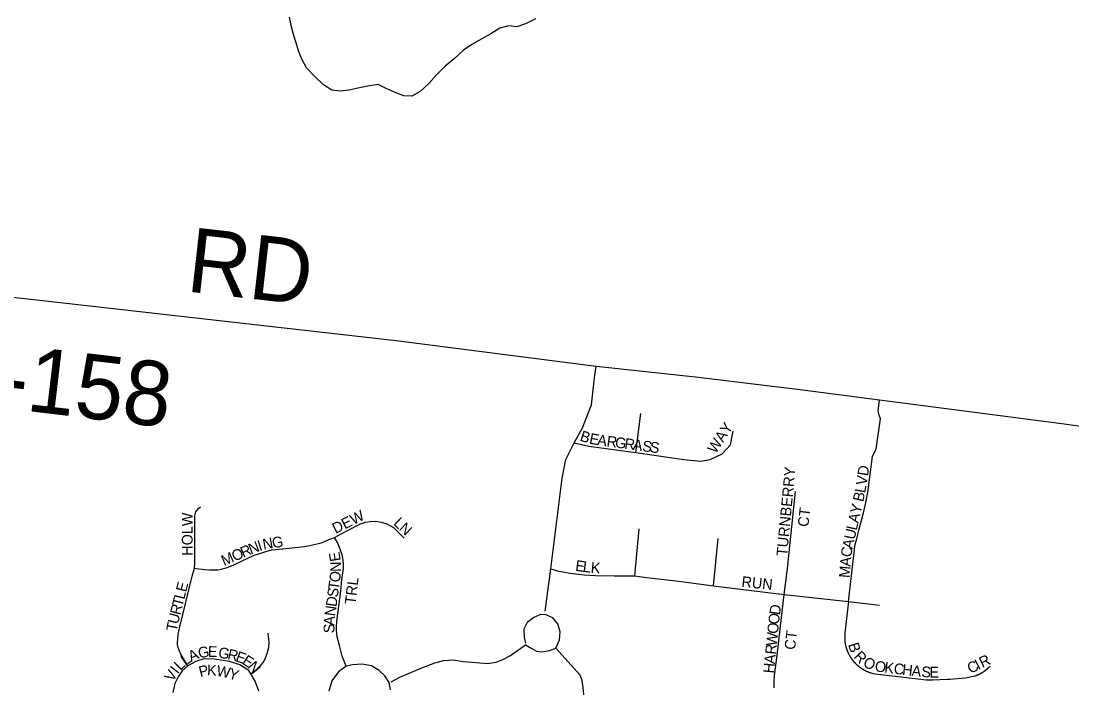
# Model space of a CAD drawing. Extents: x 1310247 to 1664935, y 284496 to 704931.
# Drawn here: x 1485632 to 1490524, y 486016 to 489120 of the extents above; entities that cross this region are included whole.
import ezdxf

# ---------------------------------------------------------------- set-up
doc = ezdxf.new("R2010")
doc.units = 0
for name, color, linetype in [('GM_P_State_Location', 7, 'Continuous'), ('GM_X_County_Subdivision_Text', 7, 'Continuous'), ('GM_X_Minor_River_Text', 7, 'Continuous'), ('GM_X_State_Location', 7, 'Continuous'), ('GM_X_Township_Subdivision', 7, 'Continuous')]:
    doc.layers.add(name, color=color, linetype=linetype)

msp = doc.modelspace()

# ---------------------------------------------------------------- linework, layer by layer
at = {"layer": 'GM_X_County_Subdivision_Text'}
for points in [[(1481943.2, 488211.6), (1483076.1, 488099.3), (1483402.3, 488067), (1484440.5, 487963.4), (1484490.8, 487958.4), (1485951.9, 487794.1), (1487377.7, 487632.8), (1488308.9, 487514.3), (1488786, 487462.6), (1489091.2, 487425.6)], [(1489091.2, 487425.6), (1489246.6, 487406.8), (1489628.3, 487356.5), (1490464.1, 487248.4), (1491276.8, 487136.9)]]:
    msp.add_lwpolyline(points, dxfattribs=at)
at = {"layer": 'GM_X_Minor_River_Text'}
msp.add_lwpolyline([(1488027.3, 489129.5), (1487980.7, 489106.2), (1487940.4, 489092.8), (1487902.4, 489097.4), (1487860, 489086.1), (1487819.5, 489060.6), (1487777, 489037.3), (1487730.4, 489009.9), (1487691.8, 488984.5), (1487649, 488945), (1487606.3, 488909.6), (1487565.5, 488870.2), (1487530.7, 488828.6), (1487490, 488791.2), (1487451.5, 488769.8), (1487413.4, 488772.4), (1487373.5, 488787), (1487331.7, 488805.7), (1487293.9, 488824.4), (1487245.7, 488817.1), (1487199.4, 488807.8), (1487159.1, 488798.5), (1487116.9, 488793.1), (1487078.8, 488797.7), (1487039.1, 488822.4), (1486999.6, 488861.1), (1486960.2, 488901.8), (1486938.8, 488942.3), (1486923.4, 488980.6), (1486912, 489018.9), (1486900.6, 489057.2), (1486889.2, 489099.5), (1486881.8, 489137.7)], dxfattribs=at)
at = {"layer": 'GM_X_State_Location'}
for points in [[(1488071.9, 486374.4), (1488097.8, 486570.6), (1488151.3, 486992.1), (1488167.5, 487079.7), (1488207.2, 487157.1), (1488245.4, 487227.2), (1488287.5, 487334.3), (1488302.1, 487459.1), (1488308.9, 487514.3)], [(1489484, 486418), (1489508.2, 486633.2), (1489511.1, 486657.8), (1489513.6, 486677), (1489517.9, 486695.1), (1489522.1, 486711), (1489532.3, 486749.9), (1489547.8, 486808.4), (1489555.6, 486838), (1489559, 486851.9), (1489564.9, 486879.5), (1489573.3, 486925.3), (1489595, 487093.1), (1489612.5, 487128.5), (1489632.5, 487268.8), (1489627.2, 487286.2), (1489622, 487303.7), (1489628.3, 487356.5)], [(1488493.4, 487112.2), (1488517.3, 487293.7)], [(1488207.2, 487157.1), (1488274.7, 487141.8), (1488493.4, 487112.2), (1488716.9, 487078.8), (1488796.2, 487071.1), (1488839.2, 487079.7), (1488895.5, 487106.5), (1488934.7, 487147.5), (1488946.2, 487210.6)], [(1489185, 486451.7), (1489190.7, 486499.7), (1489199.5, 486573), (1489237.3, 486930.3)], [(1486408.8, 486118.9), (1486391.9, 486145.8), (1486375.5, 486173.9), (1486367.4, 486192.6), (1486362.7, 486204.3), (1486360.3, 486217.1), (1486360.3, 486230), (1486361.5, 486241.7), (1486363.9, 486267.4), (1486366.2, 486281.4), (1486370.9, 486301.3), (1486428.1, 486537.3), (1486438.7, 486573.5), (1486441, 486596.9), (1486441, 486817.8), (1486445.6, 486835.3), (1486458.5, 486851.7), (1486466.7, 486859.9)], [(1486438.7, 486573.5), (1486459.7, 486571.2), (1486474.9, 486568.9), (1486486.6, 486567.7), (1486509.9, 486566.5), (1486526.3, 486566.5), (1486549.7, 486566.5), (1486563.7, 486568.9), (1486585.9, 486574.7), (1486618.6, 486587.6), (1486660.7, 486608.6), (1486714.4, 486633.1), (1486722.3, 486635.8), (1486728.5, 486637.8), (1486753, 486644.8), (1486770.5, 486651.8), (1486797.4, 486658.9), (1486847.6, 486663.5), (1486850.2, 486663.8), (1486950.5, 486675.2), (1486975, 486679.9), (1487003.1, 486685.7), (1487029.9, 486691.6), (1487045.1, 486698.6), (1487066.2, 486706.8), (1487091.7, 486716.8), (1487142.1, 486744.2), (1487212.2, 486780.4), (1487235.6, 486788.6), (1487259, 486790.9), (1487283.5, 486792.1), (1487310.4, 486787.4), (1487335, 486780.4), (1487365.3, 486762.9), (1487415.6, 486713.8)], [(1488489.7, 486537.7), (1488509.8, 486757.5)], [(1487145.6, 486117.4), (1487126.6, 486165), (1487113.8, 486213.4), (1487103.7, 486254.6), (1487101.7, 486271.7), (1487099.7, 486283.7), (1487099.7, 486298.8), (1487101.7, 486325.9), (1487105.8, 486361.1), (1487119.8, 486467.6), (1487125.8, 486520.8), (1487132.9, 486572.1), (1487132.9, 486589.2), (1487131.9, 486613.3), (1487126.8, 486635.4), (1487117.8, 486662.5), (1487104.7, 486693.7), (1487091.7, 486716.8)], [(1488854.9, 486491.8), (1488876.9, 486712.6)], [(1488097.8, 486570.6), (1488117.9, 486564.4), (1488133.2, 486560.6), (1488163.8, 486554.9), (1488185.8, 486551.1), (1488252.7, 486543.4), (1488305.3, 486539.6), (1488392.2, 486538.6), (1488489.7, 486537.7), (1488508.9, 486535.7), (1488543.3, 486531), (1488693.3, 486513.8), (1488854.9, 486491.8), (1489185, 486451.7), (1489484, 486418)], [(1489138.3, 486017.2), (1489138, 486045.7), (1489140.1, 486074.2), (1489151.3, 486169.1), (1489172.1, 486343.6), (1489185, 486451.7)], [(1489484, 486418), (1489466.7, 486273.3), (1489467.2, 486230.2), (1489467.2, 486229.6), (1489467.3, 486229.1), (1489467.4, 486228.5), (1489467.5, 486228), (1489467.6, 486227.4), (1489467.6, 486226.9), (1489467.7, 486226.4), (1489467.8, 486225.8), (1489467.9, 486225.3), (1489468, 486224.7), (1489468.1, 486224.2), (1489468.2, 486223.7), (1489468.3, 486223.1), (1489468.4, 486222.6), (1489468.5, 486222.1), (1489468.6, 486221.5), (1489468.7, 486221), (1489468.8, 486220.4), (1489468.9, 486219.9), (1489469, 486219.4), (1489469.1, 486218.8), (1489469.2, 486218.3), (1489469.3, 486217.8), (1489469.4, 486217.2), (1489469.5, 486216.7), (1489469.6, 486216.2), (1489469.8, 486215.6), (1489469.9, 486215.1), (1489470, 486214.6), (1489470.1, 486214), (1489470.3, 486213.5), (1489470.4, 486213), (1489470.5, 486212.4), (1489470.6, 486211.9), (1489470.8, 486211.4), (1489470.9, 486210.8), (1489471, 486210.3), (1489471.2, 486209.8), (1489471.3, 486209.2), (1489471.4, 486208.7), (1489471.6, 486208.2), (1489471.7, 486207.7), (1489471.9, 486207.1), (1489472, 486206.6), (1489472.2, 486206.1), (1489472.3, 486205.6), (1489472.5, 486205), (1489472.6, 486204.5), (1489472.8, 486204), (1489472.9, 486203.5), (1489473.1, 486202.9), (1489473.3, 486202.4), (1489473.4, 486201.9), (1489473.6, 486201.4), (1489473.7, 486200.8), (1489473.9, 486200.3), (1489474.1, 486199.8), (1489474.2, 486199.3), (1489474.4, 486198.8), (1489474.6, 486198.2), (1489474.8, 486197.7), (1489474.9, 486197.2), (1489475.1, 486196.7), (1489475.3, 486196.2), (1489475.5, 486195.7), (1489475.7, 486195.1), (1489475.8, 486194.6), (1489476, 486194.1), (1489476.2, 486193.6), (1489476.4, 486193.1), (1489476.6, 486192.6), (1489476.8, 486192.1), (1489477, 486191.6), (1489477.2, 486191), (1489477.4, 486190.5), (1489477.6, 486190), (1489477.8, 486189.5), (1489478, 486189), (1489478.2, 486188.5), (1489478.4, 486188), (1489478.6, 486187.5), (1489478.8, 486187), (1489479, 486186.5), (1489479.2, 486186), (1489479.4, 486185.5), (1489479.6, 486185), (1489479.8, 486184.5), (1489480.1, 486184), (1489480.3, 486183.5), (1489480.5, 486183), (1489480.7, 486182.5), (1489480.9, 486182), (1489481.2, 486181.5), (1489481.4, 486181), (1489481.6, 486180.5), (1489481.9, 486180), (1489482.1, 486179.5), (1489482.3, 486179), (1489482.6, 486178.5), (1489482.8, 486178), (1489483, 486177.5), (1489483.3, 486177), (1489483.5, 486176.5), (1489483.7, 486176), (1489484, 486175.5), (1489484.2, 486175.1), (1489484.5, 486174.6), (1489484.7, 486174.1), (1489485, 486173.6), (1489485.2, 486173.1), (1489485.5, 486172.6), (1489485.7, 486172.1), (1489486, 486171.7), (1489486.3, 486171.2), (1489486.5, 486170.7), (1489486.8, 486170.2), (1489487, 486169.7), (1489487.3, 486169.3), (1489487.6, 486168.8), (1489487.8, 486168.3), (1489488.1, 486167.8), (1489488.4, 486167.3), (1489488.6, 486166.9), (1489488.9, 486166.4), (1489489.2, 486165.9), (1489489.5, 486165.5), (1489489.7, 486165), (1489490, 486164.5), (1489490.3, 486164), (1489490.6, 486163.6), (1489490.9, 486163.1), (1489491.1, 486162.6), (1489491.4, 486162.2), (1489491.7, 486161.7), (1489492, 486161.2), (1489492.3, 486160.8), (1489492.6, 486160.3), (1489492.9, 486159.9), (1489493.2, 486159.4), (1489493.5, 486158.9), (1489493.8, 486158.5), (1489494.1, 486158), (1489494.4, 486157.6), (1489494.7, 486157.1), (1489495, 486156.7), (1489495.3, 486156.2), (1489495.6, 486155.7), (1489495.9, 486155.3), (1489496.2, 486154.8), (1489496.5, 486154.4), (1489496.8, 486153.9), (1489497.1, 486153.5), (1489497.4, 486153.1), (1489497.7, 486152.6), (1489498.1, 486152.2), (1489498.4, 486151.7), (1489498.7, 486151.3), (1489499, 486150.8), (1489499.3, 486150.4), (1489499.7, 486149.9), (1489500, 486149.5), (1489500.3, 486149.1), (1489500.6, 486148.6), (1489501, 486148.2), (1489501.3, 486147.8), (1489501.6, 486147.3), (1489502, 486146.9), (1489502.3, 486146.5), (1489502.6, 486146), (1489503, 486145.6), (1489503.3, 486145.2), (1489503.7, 486144.7), (1489504, 486144.3), (1489504.3, 486143.9), (1489504.7, 486143.5), (1489505, 486143), (1489505.4, 486142.6), (1489505.7, 486142.2), (1489506.1, 486141.8), (1489506.4, 486141.4), (1489506.8, 486140.9), (1489507.1, 486140.5), (1489507.5, 486140.1), (1489507.8, 486139.7), (1489508.2, 486139.3), (1489508.6, 486138.9), (1489508.9, 486138.5), (1489509.3, 486138.1), (1489509.6, 486137.6), (1489510, 486137.2), (1489510.4, 486136.8), (1489510.7, 486136.4), (1489511.1, 486136), (1489511.5, 486135.6), (1489511.8, 486135.2), (1489512.2, 486134.8), (1489512.6, 486134.4), (1489513, 486134), (1489513.3, 486133.6), (1489513.7, 486133.2), (1489514.1, 486132.8), (1489514.5, 486132.4), (1489514.8, 486132), (1489515.2, 486131.7), (1489515.6, 486131.3), (1489516, 486130.9), (1489516.4, 486130.5), (1489516.8, 486130.1), (1489517.2, 486129.7), (1489517.5, 486129.3), (1489517.9, 486128.9), (1489518.3, 486128.6), (1489518.7, 486128.2), (1489519.1, 486127.8), (1489519.5, 486127.4), (1489519.9, 486127), (1489520.3, 486126.7), (1489520.7, 486126.3), (1489521.1, 486125.9), (1489521.5, 486125.6), (1489521.9, 486125.2), (1489522.3, 486124.8), (1489522.7, 486124.4), (1489523.1, 486124.1), (1489523.5, 486123.7), (1489523.9, 486123.3), (1489524.3, 486123), (1489524.7, 486122.6), (1489525.1, 486122.3), (1489525.6, 486121.9), (1489526, 486121.5), (1489526.4, 486121.2), (1489526.8, 486120.8), (1489527.2, 486120.5), (1489527.6, 486120.1), (1489528.1, 486119.8), (1489528.5, 486119.4), (1489528.9, 486119.1), (1489529.1, 486118.9), (1489529.3, 486118.7), (1489529.7, 486118.4), (1489530.2, 486118), (1489530.6, 486117.7), (1489531, 486117.4), (1489531.4, 486117), (1489531.9, 486116.7), (1489532.3, 486116.3), (1489532.7, 486116), (1489533.2, 486115.7), (1489533.6, 486115.3), (1489534, 486115), (1489534.5, 486114.7), (1489534.9, 486114.3), (1489535.3, 486114), (1489535.8, 486113.7), (1489536.2, 486113.4), (1489536.6, 486113), (1489537.1, 486112.7), (1489537.5, 486112.4), (1489538, 486112.1), (1489538.4, 486111.8), (1489538.9, 486111.4), (1489539.3, 486111.1), (1489539.8, 486110.8), (1489540.2, 486110.5), (1489540.7, 486110.2), (1489541.1, 486109.9), (1489541.6, 486109.6), (1489542, 486109.3), (1489542.5, 486108.9), (1489542.9, 486108.6), (1489543.4, 486108.3), (1489543.8, 486108), (1489544.3, 486107.7), (1489544.7, 486107.4), (1489545.2, 486107.1), (1489545.7, 486106.8), (1489546.1, 486106.5), (1489546.6, 486106.3), (1489547, 486106), (1489547.5, 486105.7), (1489548, 486105.4), (1489548.4, 486105.1), (1489548.9, 486104.8), (1489549.4, 486104.5), (1489549.8, 486104.2), (1489550.3, 486104), (1489550.8, 486103.7), (1489551.2, 486103.4), (1489551.7, 486103.1), (1489552.2, 486102.8), (1489552.6, 486102.6), (1489553.1, 486102.3), (1489553.6, 486102), (1489554.1, 486101.8), (1489554.5, 486101.5), (1489555, 486101.2), (1489555.5, 486101), (1489556, 486100.7), (1489556.5, 486100.4), (1489556.9, 486100.2), (1489557.4, 486099.9), (1489557.9, 486099.7), (1489558.4, 486099.4), (1489558.9, 486099.1), (1489559.4, 486098.9), (1489559.8, 486098.6), (1489560.3, 486098.4), (1489560.8, 486098.1), (1489561.3, 486097.9), (1489561.8, 486097.6), (1489562.3, 486097.4), (1489562.8, 486097.2), (1489563.3, 486096.9), (1489563.7, 486096.7), (1489564.2, 486096.4), (1489564.7, 486096.2), (1489565.2, 486096), (1489565.7, 486095.7), (1489566.2, 486095.5), (1489566.7, 486095.3), (1489567.2, 486095), (1489567.7, 486094.8), (1489568.2, 486094.6), (1489568.7, 486094.4), (1489569.2, 486094.1), (1489569.7, 486093.9), (1489570.2, 486093.7), (1489570.7, 486093.5), (1489571.2, 486093.3), (1489571.7, 486093.1), (1489572.2, 486092.8), (1489572.7, 486092.6), (1489573.2, 486092.4), (1489573.7, 486092.2), (1489574.2, 486092), (1489574.7, 486091.8), (1489575.2, 486091.6), (1489575.7, 486091.4), (1489576.3, 486091.2), (1489576.8, 486091), (1489577.3, 486090.8), (1489577.8, 486090.6), (1489578.3, 486090.4), (1489578.8, 486090.2), (1489579.3, 486090), (1489579.8, 486089.8), (1489580.3, 486089.7), (1489580.9, 486089.5), (1489581.4, 486089.3), (1489581.9, 486089.1), (1489582.4, 486088.9), (1489582.9, 486088.7), (1489583.4, 486088.6), (1489584, 486088.4), (1489584.5, 486088.2), (1489585, 486088), (1489585.5, 486087.9), (1489586, 486087.7), (1489586.6, 486087.5), (1489587.1, 486087.4), (1489587.6, 486087.2), (1489588.1, 486087), (1489606.5, 486082.4), (1489620, 486080.3), (1489846.9, 486054.3), (1489847.2, 486054.3), (1489847.7, 486054.2), (1489848.3, 486054.2), (1489848.8, 486054.2), (1489849.3, 486054.1), (1489849.9, 486054.1), (1489850.4, 486054.1), (1489850.9, 486054), (1489851.4, 486054), (1489852, 486054), (1489852.5, 486054), (1489853, 486053.9), (1489853.6, 486053.9), (1489854.1, 486053.9), (1489854.6, 486053.9), (1489855.2, 486053.9), (1489855.7, 486053.8), (1489856.2, 486053.8), (1489856.8, 486053.8), (1489857.3, 486053.8), (1489857.8, 486053.8), (1489858.4, 486053.8), (1489858.9, 486053.7), (1489859.4, 486053.7), (1489860, 486053.7), (1489860.5, 486053.7), (1489861, 486053.7), (1489861.6, 486053.7), (1489862.1, 486053.7), (1489862.6, 486053.7), (1489863.2, 486053.7), (1489863.7, 486053.7), (1489864.2, 486053.7), (1489864.7, 486053.7), (1489865.3, 486053.7), (1489865.8, 486053.7), (1489866.3, 486053.7), (1489866.9, 486053.7), (1489867.4, 486053.7), (1489867.9, 486053.7), (1489868.5, 486053.7), (1489869, 486053.7), (1489869.5, 486053.7), (1489870.1, 486053.8), (1489870.6, 486053.8), (1489871.1, 486053.8), (1489871.7, 486053.8), (1489872.2, 486053.8), (1489872.7, 486053.8), (1489873.3, 486053.8), (1489873.8, 486053.9), (1489874.3, 486053.9), (1489874.9, 486053.9), (1489875.4, 486053.9), (1489875.7, 486053.9), (1489946.2, 486057.4), (1489956, 486057.9), (1490028, 486064), (1490073.3, 486073.1), (1490073.8, 486073.3), (1490074.3, 486073.5), (1490074.8, 486073.6), (1490075.3, 486073.8), (1490075.8, 486074), (1490076.4, 486074.2), (1490076.9, 486074.4), (1490077.4, 486074.6), (1490077.9, 486074.8), (1490078.4, 486075), (1490078.9, 486075.2), (1490079.4, 486075.4), (1490079.9, 486075.5), (1490080.5, 486075.7), (1490081, 486075.9), (1490081.5, 486076.2), (1490082, 486076.4), (1490082.5, 486076.6), (1490083, 486076.8), (1490083.5, 486077), (1490084, 486077.2), (1490084.5, 486077.4), (1490085, 486077.6), (1490085.5, 486077.8), (1490086, 486078), (1490086.5, 486078.3), (1490087, 486078.5), (1490087.5, 486078.7), (1490088, 486078.9), (1490088.5, 486079.2), (1490089, 486079.4), (1490089.5, 486079.6), (1490090, 486079.8), (1490090.5, 486080.1), (1490091, 486080.3), (1490091.5, 486080.5), (1490092, 486080.8), (1490092.5, 486081), (1490093, 486081.2), (1490093.5, 486081.5), (1490094, 486081.7), (1490094.5, 486082), (1490095, 486082.2), (1490095.4, 486082.5), (1490095.9, 486082.7), (1490096.4, 486083), (1490096.9, 486083.2), (1490097.4, 486083.5), (1490097.9, 486083.7), (1490098.4, 486084), (1490098.9, 486084.2), (1490099.3, 486084.5), (1490099.8, 486084.7), (1490100.3, 486085), (1490100.8, 486085.3), (1490101.3, 486085.5), (1490101.7, 486085.8), (1490102.2, 486086.1), (1490102.7, 486086.3), (1490103.2, 486086.6), (1490103.6, 486086.9), (1490104.1, 486087.1), (1490104.6, 486087.4), (1490105.1, 486087.7), (1490105.3, 486087.8), (1490105.5, 486088), (1490106, 486088.3), (1490106.5, 486088.5), (1490107, 486088.8), (1490107.4, 486089.1), (1490107.9, 486089.4), (1490108.4, 486089.7), (1490108.8, 486090), (1490109.3, 486090.2), (1490109.8, 486090.5), (1490110.2, 486090.8), (1490110.7, 486091.1), (1490111.1, 486091.4), (1490111.6, 486091.7), (1490112.1, 486092), (1490112.5, 486092.3), (1490113, 486092.6), (1490113.4, 486092.9), (1490113.9, 486093.2), (1490114.3, 486093.5), (1490114.8, 486093.8), (1490115.2, 486094.1), (1490115.7, 486094.4), (1490116.2, 486094.8), (1490116.6, 486095.1), (1490117.1, 486095.4), (1490117.5, 486095.7), (1490117.9, 486096), (1490118.4, 486096.3), (1490118.8, 486096.7), (1490119.3, 486097), (1490119.7, 486097.3), (1490120.2, 486097.6), (1490120.6, 486097.9), (1490121, 486098.3), (1490121.5, 486098.6), (1490121.9, 486098.9), (1490122.4, 486099.3), (1490122.8, 486099.6), (1490123.2, 486099.9), (1490123.7, 486100.3), (1490124.1, 486100.6), (1490124.5, 486100.9), (1490125, 486101.3), (1490125.4, 486101.6), (1490125.8, 486101.9), (1490126.3, 486102.3), (1490126.7, 486102.6), (1490127.1, 486103), (1490127.5, 486103.3), (1490128, 486103.7), (1490128.4, 486104), (1490128.8, 486104.4), (1490129.2, 486104.7), (1490129.6, 486105.1), (1490130.1, 486105.4), (1490130.5, 486105.8), (1490130.9, 486106.1), (1490131.3, 486106.5), (1490131.7, 486106.9), (1490132.1, 486107.2), (1490132.5, 486107.6), (1490133, 486107.9), (1490133.4, 486108.3), (1490133.8, 486108.7), (1490134.2, 486109), (1490134.6, 486109.4), (1490135, 486109.8), (1490135.4, 486110.1), (1490135.8, 486110.5), (1490136.2, 486110.9), (1490136.6, 486111.3), (1490137, 486111.6), (1490137.4, 486112), (1490137.8, 486112.4), (1490138.2, 486112.8), (1490138.6, 486113.2), (1490139, 486113.5), (1490139.4, 486113.9), (1490139.7, 486114.3), (1490140.1, 486114.7), (1490140.5, 486115.1), (1490140.9, 486115.5), (1490141.3, 486115.9), (1490141.7, 486116.2), (1490142.1, 486116.6), (1490142.4, 486117), (1490142.8, 486117.4), (1490143.4, 486118)], [(1489484, 486418), (1489627.9, 486401.1)], [(1487355.5, 486045.4), (1487395.1, 486066.1), (1487497.8, 486110.2), (1487558.1, 486133.7), (1487599.6, 486144.5), (1487643.7, 486147.2), (1487690.5, 486140), (1487750.9, 486134.6), (1487803.1, 486131), (1487842.8, 486136.4), (1487874.3, 486148.1), (1487910.3, 486167), (1487980.6, 486216.5), (1488009.4, 486199.4), (1488031.4, 486187.8), (1488055.3, 486185), (1488092.2, 486190.4), (1488121.3, 486202.3), (1488139.1, 486239.9), (1488141.8, 486277.8), (1488131.1, 486315.2), (1488107.5, 486343.5), (1488071.3, 486358.4), (1488070.7, 486358.6), (1488047.5, 486356.1), (1488018.3, 486344.8), (1487987.7, 486320.4), (1487972.5, 486290.4), (1487974.3, 486251.7), (1487979.6, 486224.6)], [(1486701.3, 486082.8), (1486727.2, 486102.2), (1486750.2, 486123.8), (1486759.8, 486136.7), (1486769.9, 486156.3), (1486777.5, 486176), (1486784.7, 486204.8), (1486786.2, 486231.6), (1486782.8, 486267.6), (1486782.3, 486271.4)], [(1487730.6, 485189), (1487681.5, 485212.1), (1487628, 485229.4), (1487606.3, 485228), (1487584.7, 485216.5), (1487574.6, 485200.5), (1487573.1, 485181.8), (1487583.2, 485157.2), (1487603.5, 485142.8), (1487630.9, 485142.8), (1487791.8, 485196.9), (1487958.9, 485252.6), (1488045.6, 485304.6), (1488122.2, 485389.8), (1488180, 485499.7), (1488210.3, 485639.8), (1488214.6, 485704.8), (1488253.7, 485969.2), (1488249.3, 486018.4), (1488243.5, 486051.6), (1488234.9, 486076.2), (1488121.3, 486202.3)], [(1486738.6, 486001.5), (1486721.8, 486047.3), (1486701.3, 486082.8), (1486692.7, 486097.6), (1486650.2, 486124.5), (1486602.2, 486139), (1486531.8, 486150.2), (1486483.7, 486151.3), (1486445.7, 486140.1), (1486408.8, 486118.9), (1486382, 486095.4), (1486363, 486067.5), (1486347.4, 486037.3), (1486338.4, 485994.8)], [(1487351, 486007.6), (1487345.2, 486041.1), (1487324.9, 486073.3), (1487298.8, 486097.6), (1487262.7, 486119.2), (1487217.7, 486126.5), (1487175.4, 486123.8), (1487145.6, 486117.4), (1487109.6, 486091.3), (1487079, 486049.9), (1487064.6, 486001.3)]]:
    msp.add_lwpolyline(points, dxfattribs=at)

# ---------------------------------------------------------------- texts
at = {"layer": 'GM_P_State_Location'}
for s, rotation, p in [('WAY', 56.8213, (1488865.1, 487103.4)), ('B', 341.2886, (1488229.7, 487168.5)), ('E', 349.0346, (1488274.3, 487153.9)), ('A', 352.3376, (1488312, 487146.7)), ('R', 352.3955, (1488355.7, 487140.9)), ('G', 352.3947, (1488394.9, 487135.6)), ('R', 352.419, (1488438.5, 487129.8)), ('A', 352.3924, (1488477.8, 487124.6)), ('S', 352.4254, (1488521.4, 487118.8)), ('S', 352.4108, (1488556.3, 487114.1)), ('TURNBERRY', 84.56, (1489198, 486628.3)), ('D', 81.3753, (1489574.2, 487000.4)), ('V', 81.3306, (1489567.6, 486956.8)), ('B', 77.4067, (1489552.1, 486879.8)), ('L', 79.9544, (1489561.2, 486920.9)), ('HOLW', 90, (1486430.4, 486631.8)), ('DEW', 26.5738, (1487095.6, 486732.6)), ('CT', 83.6518, (1489296.7, 486764.1)), ('Y', 77.0824, (1489539.3, 486823.8)), ('L', 316.7193, (1487361.9, 486779)), ('N', 317.4175, (1487388, 486754.4)), ('L', 77.077, (1489521.6, 486746.6)), ('A', 77.1231, (1489529.5, 486780.9)), ('U', 77.1037, (1489511.8, 486703.7)), ('N', 21.4848, (1486701.7, 486637.1)), ('I', 18.1309, (1486741.9, 486652.9)), ('N', 10.0624, (1486761, 486659.3)), ('G', 8.0467, (1486803.9, 486667)), ('A', 77.4427, (1489502.2, 486660.8)), ('M', 23.3373, (1486576.8, 486583.2)), ('O', 23.3475, (1486625.3, 486604.1)), ('R', 23.3485, (1486665.7, 486621.6)), ('E', 99.2807, (1487120.6, 486609)), ('C', 81.468, (1489496.5, 486622.6)), ('N', 90.4437, (1487121.7, 486556.7)), ('E', 352.631, (1488210, 486561.9)), ('L', 352.6339, (1488244.9, 486557.4)), ('K', 355.4512, (1488282.4, 486552.6)), ('A', 85.1202, (1489492.9, 486579.6)), ('O', 82.2928, (1487115.3, 486505.3)), ('RUN', 354.0969, (1488984, 486487.1)), ('M', 85.1305, (1489488.4, 486527)), ('E', 75.6722, (1486400, 486459.7)), ('T', 82.2717, (1487110.5, 486470.4)), ('TRL', 83.1527, (1487188.1, 486402.8)), ('T', 75.6722, (1486382.6, 486391.5)), ('L', 75.6722, (1486391.3, 486425.6)), ('D', 82.2704, (1487099.9, 486391.9)), ('S', 82.2978, (1487105.8, 486435.5)), ('R', 75.6693, (1486372.8, 486353.1)), ('N', 82.2624, (1487093.9, 486348.3)), ('D', 81.6195, (1489164.2, 486353.5)), ('U', 76.1387, (1486362.3, 486310.5)), ('A', 85.4487, (1487090.5, 486305.2)), ('O', 83.5391, (1489159.3, 486310.2)), ('T', 78.9205, (1486355.7, 486276.6)), ('S', 89.7268, (1487090.4, 486270.9)), ('O', 84.2633, (1489154.9, 486266.6)), ('W', 84.2743, (1489149.2, 486209.7)), ('CT', 83.6518, (1489235.1, 486192.1)), ('A', 24.6194, (1486423.3, 486137)), ('G', 9.4192, (1486459.9, 486154.3)), ('E', 358.4969, (1486500.8, 486161.3)), ('G', 349.7362, (1486547, 486158.5)), ('R', 346.7942, (1486589.7, 486150.8)), ('R', 84.2846, (1489145.2, 486170.3)), ('B', 287.5439, (1489481.4, 486218.6)), ('L', 35.0614, (1486396.6, 486118)), ('E', 340.2083, (1486626.8, 486142.2)), ('E', 326.5145, (1486657.1, 486131.7)), ('A', 84.2927, (1489140.9, 486126.5)), ('R', 313.2411, (1489505.7, 486159.9)), ('O', 332.8607, (1489547.6, 486119.9)), ('I', 27.2883, (1490087.3, 486099.4)), ('R', 24.6751, (1490106.3, 486109.3)), ('V', 59.2874, (1486339.1, 486042.3)), ('I', 52.1595, (1486360.7, 486078.7)), ('L', 44.2273, (1486373, 486094.8)), ('P', 15.0634, (1486466.8, 486066)), ('K', 358.404, (1486497, 486074.7)), ('W', 348.7131, (1486538.7, 486073.7)), ('Y', 341.7516, (1486593.3, 486062.9)), ('N', 310.2954, (1486683.6, 486114.7)), ('H', 84.2633, (1489136.4, 486082.7)), ('O', 352.1337, (1489604.2, 486094.3)), ('K', 353.096, (1489648.7, 486088.2)), ('C', 353.3459, (1489692.6, 486082.9)), ('H', 353.3412, (1489732, 486078.3)), ('A', 353.3412, (1489775.7, 486073.2)), ('S', 355.7843, (1489821.7, 486067.8)), ('E', 359.5061, (1489860.3, 486065.1)), ('C', 27.2926, (1490052.1, 486081.3))]:
    msp.add_text(s, height=50, rotation=rotation, dxfattribs=at).set_placement(p)
at = {"layer": 'GM_X_Township_Subdivision'}
for s, rotation, p in [('RD', 353.5503, (1486395.8, 487862.2)), ('T-158', 353.2238, (1485274, 487351.1))]:
    msp.add_text(s, height=300, rotation=rotation, dxfattribs=at).set_placement(p)

doc.saveas('drawing.dxf')
